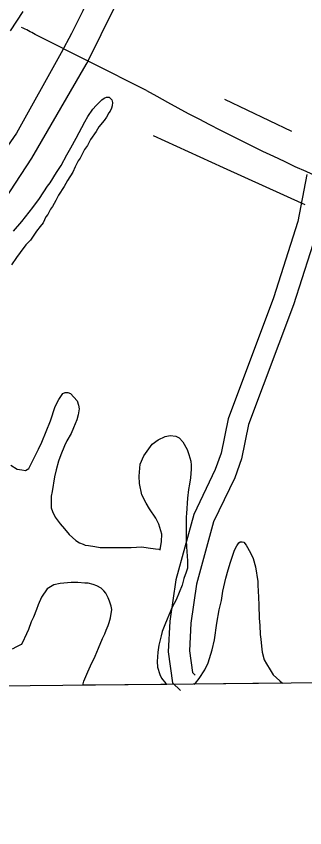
# Model space of a CAD drawing. Extents: x 3625074 to 3663148, y 511451 to 537151.
# Drawn here: x 3649384 to 3649794, y 516860 to 518012 of the extents above; entities that cross this region are included whole.
import ezdxf

# ---------------------------------------------------------------- set-up
doc = ezdxf.new("R2010")
doc.units = 0
for name, color, linetype in [('V-BRDG-OTLN', 7, 'Continuous'), ('V-GRID-FRAM', 7, 'Continuous'), ('V-ROAD-CNTR', 7, 'Continuous'), ('V-SITE-VEGE', 7, 'Continuous'), ('V-TOPO-SHOR', 7, 'Continuous')]:
    doc.layers.add(name, color=color, linetype=linetype)

msp = doc.modelspace()

# ---------------------------------------------------------------- linework, layer by layer
at = {"layer": 'V-BRDG-OTLN'}
msp.add_lwpolyline([(3649393.5, 518019), (3649384.7, 518005.1), (3649375.6, 517991.4)], dxfattribs=at)
at = {"layer": 'V-GRID-FRAM'}
msp.add_lwpolyline([(3629129.4, 535042.1), (3660791.6, 535359.9), (3660982, 517178), (3629304, 516860), (3629129.4, 535042.1)], dxfattribs=at)
at = {"layer": 'V-ROAD-CNTR'}
for points in [[(3649690.1, 518549.1), (3649628.3, 518379.7), (3649569.7, 518216.1), (3649555, 518183.2), (3649540.1, 518150.3), (3649525.1, 518117.6), (3649509.8, 518084.9), (3649494.3, 518052.4), (3649478.5, 518019.9), (3649462.6, 517987.6), (3649447.9, 517960.5), (3649384.6, 517846.4), (3649337, 517778.7), (3649244.1, 517646.5)], [(3649542, 518063), (3649485.1, 517947.5), (3649483, 517943.8), (3649405.6, 517810.7), (3649320.5, 517681), (3649303.7, 517656.6), (3649286.7, 517632.4), (3649269.6, 517608.2), (3649252.2, 517584.3), (3649234.6, 517560.5), (3649216.8, 517536.8), (3649198.8, 517513.3), (3649180.7, 517489.9), (3649161.3, 517467.7), (3649141.8, 517445.5), (3649122.1, 517423.5), (3649102.2, 517401.7), (3649082.2, 517380), (3649062, 517358.4)], [(3649569.2, 517907.1), (3649411.1, 517986.5)], [(3649797, 517787.7), (3649784.3, 517720.8), (3649749.7, 517612.3), (3649685, 517440.8), (3649675.2, 517392), (3649666.8, 517368.7), (3649636.3, 517305), (3649610.6, 517212.2), (3649602.1, 517153.2), (3649600.1, 517109.8), (3649606.1, 517065.9), (3649617.5, 517055)], [(3649826.5, 517782.1), (3649813.4, 517713.4), (3649778.1, 517602.4), (3649713.9, 517432.5), (3649704.2, 517383.9), (3649694.4, 517357.1), (3649664.5, 517294.5), (3649640, 517206.1), (3649632, 517150.4), (3649630.2, 517111.2), (3649634.5, 517080.3), (3649638.2, 517076.7)]]:
    msp.add_lwpolyline(points, dxfattribs=at)
for centre, radius, start, end in [((3649128.5, 517457.1), 600.1, 61.9117, 63.9855), ((3650978.8, 520403.2), 2866.7, 240.5468, 251.3663)]:
    msp.add_arc(centre, radius, start, end, dxfattribs=at)
at = {"layer": 'V-SITE-VEGE'}
for p, q in [((3649497.7, 517885.6), (3649505.5, 517893.4)), ((3649505.5, 517893.4), (3649508.9, 517895.9)), ((3649508.9, 517895.9), (3649512.4, 517897.3)), ((3649512.4, 517897.3), (3649516.3, 517897.3)), ((3649516.3, 517897.3), (3649519.7, 517893.4)), ((3649519.7, 517893.4), (3649520.7, 517890)), ((3649520.7, 517890), (3649520.6, 517885.1)), ((3649486, 517870), (3649492.8, 517880.2)), ((3649492.8, 517880.2), (3649497.7, 517885.6)), ((3649515.7, 517875.3), (3649512.3, 517869)), ((3649517.7, 517877.3), (3649515.7, 517875.3)), ((3649519.2, 517881.7), (3649517.7, 517877.3)), ((3649520.6, 517885.1), (3649519.2, 517881.7)), ((3649481.6, 517862.2), (3649486, 517870)), ((3649508.9, 517864.1), (3649501.6, 517855.3)), ((3649512.3, 517869), (3649508.9, 517864.1)), ((3649469.3, 517839.3), (3649481.6, 517862.2)), ((3649501.6, 517855.3), (3649497.6, 517848.5)), ((3649497.6, 517848.5), (3649489.8, 517837.3)), ((3649461.5, 517825.6), (3649469.3, 517839.3)), ((3649485.4, 517829), (3649481, 517823.1)), ((3649489.8, 517837.3), (3649485.4, 517829)), ((3649456.1, 517815.4), (3649461.5, 517825.6)), ((3649481, 517823.1), (3649478.1, 517817.3)), ((3649447.8, 517800.2), (3649456.1, 517815.4)), ((3649472.2, 517807), (3649467.8, 517798.7)), ((3649474.7, 517810.9), (3649472.2, 517807)), ((3649478.1, 517817.3), (3649474.7, 517810.9)), ((3649441.4, 517790.5), (3649447.8, 517800.2)), ((3649467.8, 517798.7), (3649464.4, 517790.9)), ((3649432.1, 517775.8), (3649441.4, 517790.5)), ((3649464.4, 517790.9), (3649457, 517779.2)), ((3649428.7, 517771), (3649432.1, 517775.8)), ((3649457, 517779.2), (3649452.1, 517770.4)), ((3649417, 517753.4), (3649428.7, 517771)), ((3649452.1, 517770.4), (3649444.3, 517758.2)), ((3649407.7, 517740.7), (3649417, 517753.4)), ((3649440.4, 517750.9), (3649435.5, 517742.1)), ((3649444.3, 517758.2), (3649440.4, 517750.9)), ((3649392, 517720.7), (3649407.7, 517740.7)), ((3649432.6, 517738.2), (3649429.1, 517730.9)), ((3649435.5, 517742.1), (3649432.6, 517738.2)), ((3649426.2, 517727.5), (3649422.3, 517719.2)), ((3649429.1, 517730.9), (3649426.2, 517727.5)), ((3649380.3, 517707.1), (3649392, 517720.7)), ((3649417.9, 517713.8), (3649413, 517707)), ((3649422.3, 517719.2), (3649417.9, 517713.8)), ((3649413, 517707), (3649404.2, 517694.3)), ((3649404.2, 517694.3), (3649397.8, 517687.5)), ((3649397.8, 517687.5), (3649389.5, 517676.8)), ((3649384.6, 517669.9), (3649377.3, 517659.2)), ((3649389.5, 517676.8), (3649384.6, 517669.9)), ((3649444.4, 517468.2), (3649450.3, 517476.5)), ((3649450.3, 517476.5), (3649453.7, 517478)), ((3649453.7, 517478), (3649457.6, 517478)), ((3649457.6, 517478), (3649461, 517476.5)), ((3649461, 517476.5), (3649465.9, 517471.6)), ((3649439.5, 517458), (3649444.4, 517468.2)), ((3649465.9, 517471.6), (3649470.8, 517466.2)), ((3649470.8, 517466.2), (3649472.7, 517459.9)), ((3649432.7, 517438), (3649439.5, 517458)), ((3649473.7, 517455), (3649472.2, 517446.2)), ((3649472.7, 517459.9), (3649473.7, 517455)), ((3649420.4, 517407.7), (3649432.7, 517438)), ((3649470.3, 517439.4), (3649465.4, 517427.7)), ((3649472.2, 517446.2), (3649470.3, 517439.4)), ((3649465.4, 517427.7), (3649461.9, 517419.9)), ((3649461.9, 517419.9), (3649456.1, 517409.6)), ((3649585.5, 517410.9), (3649595.7, 517415.8)), ((3649595.7, 517415.8), (3649602.6, 517417.2)), ((3649602.6, 517417.2), (3649610.9, 517416.3)), ((3649610.9, 517416.3), (3649615.7, 517413.8)), ((3649415.5, 517397.5), (3649420.4, 517407.7)), ((3649456.1, 517409.6), (3649452.6, 517402.3)), ((3649565.4, 517388), (3649577.2, 517404.6)), ((3649577.2, 517404.6), (3649585.5, 517410.9)), ((3649615.7, 517413.8), (3649620.6, 517407.9)), ((3649620.6, 517407.9), (3649626.9, 517397.2)), ((3649401.8, 517370.1), (3649415.5, 517397.5)), ((3649452.6, 517402.3), (3649447.3, 517389.6)), ((3649626.9, 517397.2), (3649629.4, 517389.9)), ((3649444.3, 517380.8), (3649440.9, 517368.1)), ((3649447.3, 517389.6), (3649444.3, 517380.8)), ((3649560, 517376.3), (3649565.4, 517388)), ((3649629.4, 517389.9), (3649632.3, 517380.6)), ((3649632.3, 517380.6), (3649632.8, 517374.7)), ((3649376.4, 517375.1), (3649385.2, 517369.2)), ((3649385.2, 517369.2), (3649392.1, 517368.2)), ((3649392.1, 517368.2), (3649397.4, 517367.2)), ((3649397.4, 517367.2), (3649401.8, 517370.1)), ((3649440.9, 517368.1), (3649438.4, 517358.4)), ((3649558.5, 517359.2), (3649560, 517376.3)), ((3649632.8, 517369.4), (3649631.8, 517357.1)), ((3649632.8, 517374.7), (3649632.8, 517369.4)), ((3649438.4, 517358.4), (3649435, 517337.4)), ((3649559, 517348.9), (3649558.5, 517359.2)), ((3649631.8, 517357.1), (3649630.3, 517347.9)), ((3649562.4, 517332.8), (3649559, 517348.9)), ((3649630.3, 517347.9), (3649628.8, 517340.5)), ((3649435, 517337.4), (3649433.5, 517331)), ((3649628.8, 517340.5), (3649627.3, 517327.9)), ((3649433.5, 517331), (3649433.5, 517314.4)), ((3649568.7, 517321.1), (3649562.4, 517332.8)), ((3649627.3, 517327.9), (3649625.9, 517306.4)), ((3649433.5, 517314.4), (3649435.4, 517309.1)), ((3649573.6, 517312.8), (3649568.7, 517321.1)), ((3649582.4, 517299.6), (3649573.6, 517312.8)), ((3649435.4, 517309.1), (3649439.3, 517301.2)), ((3649439.3, 517301.2), (3649446.6, 517291.5)), ((3649586.8, 517291.3), (3649582.4, 517299.6)), ((3649625.4, 517301.5), (3649625.3, 517267.8)), ((3649625.9, 517306.4), (3649625.4, 517301.5)), ((3649446.6, 517291.5), (3649452.5, 517284.6)), ((3649590.7, 517277.1), (3649586.8, 517291.3)), ((3649452.5, 517284.6), (3649459.3, 517276.3)), ((3649459.3, 517276.3), (3649468.6, 517268)), ((3649590.6, 517266.4), (3649590.7, 517277.1)), ((3649468.6, 517268), (3649473.9, 517264.6)), ((3649473.9, 517264.6), (3649479.3, 517262.6)), ((3649588.7, 517254.7), (3649590.6, 517266.4)), ((3649625.3, 517267.8), (3649625.8, 517259)), ((3649697.6, 517260.4), (3649700.5, 517264.8)), ((3649700.5, 517264.8), (3649702, 517266.2)), ((3649702, 517266.2), (3649704.9, 517266.2)), ((3649704.9, 517266.2), (3649707.3, 517265.7)), ((3649707.3, 517265.7), (3649710.7, 517261.3)), ((3649479.3, 517262.6), (3649482.2, 517261.2)), ((3649482.2, 517261.2), (3649486.6, 517260.7)), ((3649486.6, 517260.7), (3649495.9, 517259.2)), ((3649495.9, 517259.2), (3649503.2, 517258.2)), ((3649503.2, 517258.2), (3649547.2, 517258.1)), ((3649547.2, 517258.1), (3649562.3, 517259.1)), ((3649562.3, 517259.1), (3649571.6, 517257.6)), ((3649571.6, 517257.6), (3649581.8, 517256.1)), ((3649581.8, 517256.1), (3649586.7, 517255.6)), ((3649586.7, 517255.6), (3649588.7, 517254.7)), ((3649625.8, 517259), (3649627.2, 517239)), ((3649688.3, 517237), (3649694.1, 517254)), ((3649694.1, 517254), (3649697.6, 517260.4)), ((3649710.7, 517261.3), (3649717.1, 517250.6)), ((3649717.1, 517250.6), (3649720.5, 517242.3)), ((3649720.5, 517242.3), (3649723.9, 517230.6)), ((3649627.2, 517239), (3649627.2, 517228.7)), ((3649685.3, 517226.2), (3649688.3, 517237)), ((3649723.9, 517230.6), (3649727.3, 517209.6)), ((3649625.7, 517222.9), (3649622.3, 517214.1)), ((3649627.2, 517228.7), (3649625.7, 517222.9)), ((3649681.9, 517214.5), (3649685.3, 517226.2)), ((3649446.5, 517207), (3649437.7, 517205.1)), ((3649462.2, 517208.4), (3649446.5, 517207)), ((3649471.4, 517208.4), (3649462.2, 517208.4)), ((3649481.7, 517207.4), (3649471.4, 517208.4)), ((3649486.1, 517207.4), (3649481.7, 517207.4)), ((3649493.4, 517205.5), (3649486.1, 517207.4)), ((3649622.3, 517214.1), (3649619.9, 517204.3)), ((3649677.5, 517196), (3649681.9, 517214.5)), ((3649727.3, 517209.6), (3649727.3, 517204.7)), ((3649428, 517199.2), (3649420.1, 517187.5)), ((3649437.7, 517205.1), (3649428, 517199.2)), ((3649498.8, 517203.5), (3649493.4, 517205.5)), ((3649504.6, 517200.1), (3649498.8, 517203.5)), ((3649508.5, 517196.7), (3649504.6, 517200.1)), ((3649511.5, 517193.2), (3649508.5, 517196.7)), ((3649619.9, 517204.3), (3649611.5, 517183.8)), ((3649675.5, 517182.8), (3649677.5, 517196)), ((3649727.3, 517204.7), (3649728.2, 517187.6)), ((3649420.1, 517187.5), (3649415.2, 517176.8)), ((3649514.9, 517186.4), (3649511.5, 517193.2)), ((3649516.8, 517182), (3649514.9, 517186.4)), ((3649611.5, 517183.8), (3649605.2, 517172.1)), ((3649728.2, 517187.6), (3649728.7, 517175.9)), ((3649415.2, 517176.8), (3649412.8, 517169.9)), ((3649518.8, 517174.7), (3649516.8, 517182)), ((3649519.7, 517169.8), (3649518.8, 517174.7)), ((3649672.5, 517169.6), (3649675.5, 517182.8)), ((3649728.7, 517175.9), (3649729.2, 517157.8)), ((3649412.8, 517169.9), (3649408.4, 517159.2)), ((3649518.2, 517158.1), (3649519.7, 517169.8)), ((3649603.2, 517167.7), (3649598.3, 517156)), ((3649605.2, 517172.1), (3649603.2, 517167.7)), ((3649669.1, 517150.6), (3649672.5, 517169.6)), ((3649405.5, 517152.4), (3649401.5, 517141.6)), ((3649408.4, 517159.2), (3649405.5, 517152.4)), ((3649514.8, 517147.3), (3649516.3, 517151.7)), ((3649516.3, 517151.7), (3649518.2, 517158.1)), ((3649598.3, 517156), (3649595.4, 517148.2)), ((3649665.7, 517127.1), (3649669.1, 517150.6)), ((3649729.2, 517157.8), (3649730.1, 517147.1)), ((3649401.5, 517141.6), (3649398.6, 517135.3)), ((3649509.9, 517135.6), (3649511.9, 517140.5)), ((3649511.9, 517140.5), (3649514.8, 517147.3)), ((3649591.5, 517138.9), (3649590, 517132.6)), ((3649595.4, 517148.2), (3649591.5, 517138.9)), ((3649730.1, 517147.1), (3649730.6, 517134.4)), ((3649398.6, 517135.3), (3649392.7, 517122.1)), ((3649501.1, 517115.1), (3649506.5, 517128.8)), ((3649506.5, 517128.8), (3649509.9, 517135.6)), ((3649590, 517132.6), (3649586.6, 517119.4)), ((3649662.2, 517112.5), (3649665.7, 517127.1)), ((3649730.6, 517134.4), (3649731.6, 517128)), ((3649731.6, 517128), (3649732.5, 517117.8)), ((3649384.4, 517116.8), (3649378.1, 517113.8)), ((3649391.2, 517120.2), (3649384.4, 517116.8)), ((3649392.7, 517122.1), (3649391.2, 517120.2)), ((3649496.2, 517103.9), (3649501.1, 517115.1)), ((3649586.6, 517119.4), (3649585.1, 517109.2)), ((3649732.5, 517117.8), (3649733.5, 517109.5)), ((3649489.8, 517089.8), (3649496.2, 517103.9)), ((3649585.1, 517109.2), (3649584.1, 517096)), ((3649656.8, 517094.4), (3649662.2, 517112.5)), ((3649733.5, 517109.5), (3649736.4, 517098.7)), ((3649584.1, 517096), (3649585, 517088.2)), ((3649651.9, 517084.2), (3649656.8, 517094.4)), ((3649736.4, 517098.7), (3649739.8, 517092.9)), ((3649739.8, 517092.9), (3649744.7, 517084.1)), ((3649480, 517068.3), (3649485.9, 517081.5)), ((3649485.9, 517081.5), (3649489.8, 517089.8)), ((3649585, 517088.2), (3649588, 517077.9)), ((3649644.1, 517072), (3649651.9, 517084.2)), ((3649744.7, 517084.1), (3649749.1, 517077.2)), ((3649588, 517077.9), (3649590.4, 517072.5)), ((3649590.4, 517072.5), (3649596.7, 517064.7)), ((3649638.7, 517065.6), (3649644.1, 517072)), ((3649749.1, 517077.2), (3649758.3, 517068.9)), ((3649758.3, 517068.9), (3649762.5, 517065.4)), ((3649478.6, 517062.5), (3649480, 517068.3)), ((3649597.8, 517063.7), (3649478.6, 517062.5)), ((3649596.7, 517064.7), (3649597.8, 517063.7)), ((3649636.3, 517064.1), (3649638.7, 517065.6)), ((3649762.5, 517065.4), (3649636.3, 517064.1))]:
    msp.add_line(p, q, dxfattribs=at)
at = {"layer": 'V-TOPO-SHOR'}
msp.add_line((3649679.9, 517894.5), (3649775, 517849), dxfattribs=at)
msp.add_lwpolyline([(3649578.7, 517842.8), (3649678.2, 517797.4), (3649793.9, 517745.2)], dxfattribs=at)

doc.saveas('drawing.dxf')
